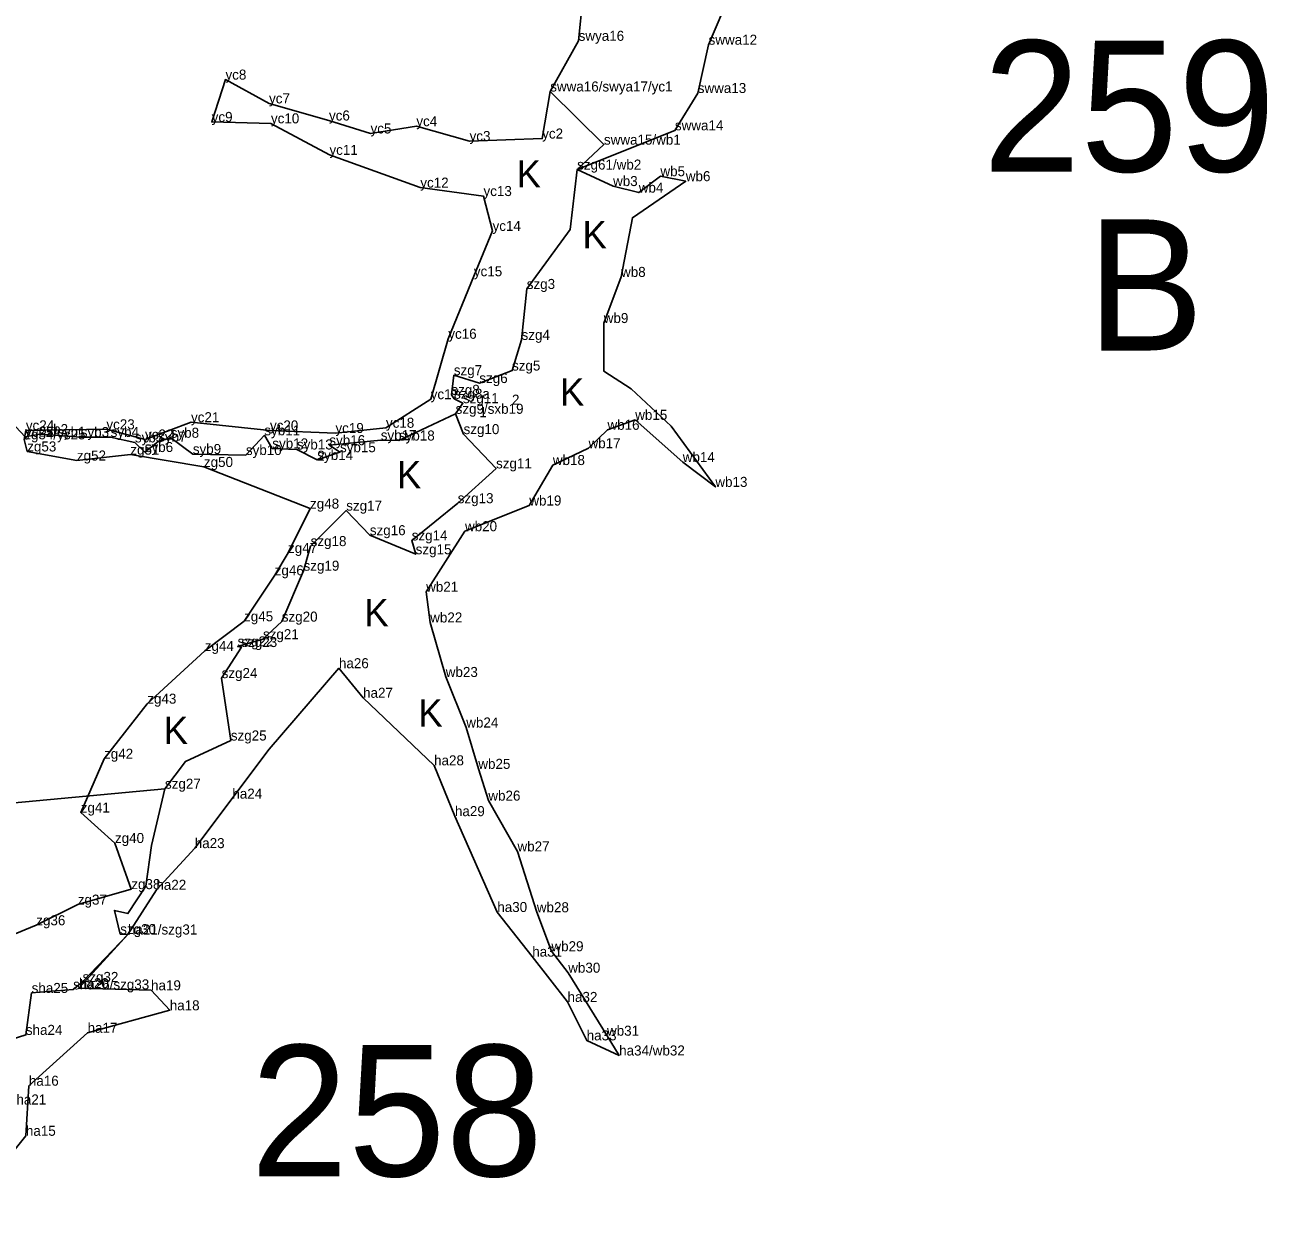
# Model space of a CAD drawing. Extents: x 2072529 to 2268796, y 436423 to 470397.
# Drawn here: x 2217671 to 2218290, y 438347 to 438943 of the extents above; entities that cross this region are included whole.
import ezdxf

# ---------------------------------------------------------------- set-up
doc = ezdxf.new("R2010")
doc.units = 0
for name, color, linetype in [('Default', 7, 'Continuous'), ('Exist Environmental Wetland Boundary', 7, 'Continuous'), ('Exist Environmental Wetland Boundary Cogo Comment', 7, 'Continuous'), ('Exist Environmental Wetland Boundary Cogo Point CELL', 7, 'Continuous'), ('Exist Hydro Jurisdictional Stream or Body of Water NEU Mitigable', 7, 'Continuous'), ('Exist Hydro Jurisdictional Stream or Body of Water NEU Mitigable Cogo Comment', 7, 'Continuous'), ('Exist Hydro Swamp or Marsh', 7, 'Continuous')]:
    doc.layers.add(name, color=color, linetype=linetype)

msp = doc.modelspace()

# ---------------------------------------------------------------- linework, layer by layer
at = {"layer": 'Default'}
for p, q in [((2217636.33, 438774.91), (2217671.41, 438737.63)), ((2217544.84, 438543.82), (2217741.11, 438562.25))]:
    msp.add_line(p, q, dxfattribs=at)
at = {"layer": 'Exist Environmental Wetland Boundary'}
for points in [[(2217650.1, 438483.36), (2217676.96, 438494.19), (2217697.67, 438504.47), (2217724.32, 438512.19), (2217716.18, 438535.18), (2217699.13, 438550.35), (2217710.75, 438577.17), (2217732.28, 438604.63), (2217760.94, 438630.93), (2217780.52, 438645.68), (2217795.78, 438668.61), (2217802.43, 438679.75), (2217813.4, 438701.83), (2217760.51, 438722.59), (2217723.84, 438728.75), (2217697.22, 438725.8), (2217672.46, 438730.32), (2217671, 438736.35), (2217671.78, 438740.85), (2217711.9, 438741.36), (2217731.17, 438736.28), (2217754.08, 438744.89), (2217793.42, 438740.78), (2217826.06, 438739.52), (2217851.21, 438742.14), (2217873.53, 438756.36), (2217882.3, 438786.48), (2217895.04, 438817.63), (2217904.35, 438840.25), (2217899.83, 438857.62), (2217868.34, 438861.82), (2217823.08, 438878.14), (2217793.91, 438893.84), (2217764.38, 438894.56), (2217771.26, 438915.63), (2217792.96, 438903.78), (2217822.84, 438895.26), (2217843.55, 438888.8), (2217866.37, 438892.43), (2217892.9, 438885.05), (2217929.08, 438886.27), (2217933.09, 438909.73)], [(2217959.87, 438883.23), (2217946.5, 438870.8), (2217964.4, 438862.6), (2217977.21, 438859.33), (2217988, 438867.51), (2218000.66, 438865.02), (2217974.07, 438846.77), (2217968.39, 438817.3), (2217959.76, 438794.33), (2217959.88, 438770.28), (2217973.44, 438761.55), (2217993.4, 438742.94), (2218015.38, 438712.67), (2217999.14, 438725.02), (2217975.44, 438746.08), (2217961.62, 438741.12), (2217952.17, 438731.95), (2217934.39, 438723.56), (2217922.67, 438703.38), (2217890.61, 438690.57), (2217871.26, 438660.41), (2217873.28, 438645.11), (2217881.02, 438617.93), (2217891.24, 438592.74), (2217897.26, 438572.14), (2217902.25, 438556.31), (2217916.77, 438530.99), (2217926.41, 438500.68), (2217933.69, 438481.24), (2217942.06, 438470.55), (2217961.38, 438439.14), (2217967.44, 438429.29), (2217951.26, 438436.82), (2217941.72, 438455.97), (2217924.13, 438478.56), (2217906.71, 438500.8), (2217885.6, 438548.57), (2217875.21, 438573.89), (2217839.82, 438607.56), (2217827.79, 438622.29), (2217792.98, 438581.97), (2217755.94, 438532.64), (2217736.81, 438511.86), (2217722.64, 438489.58), (2217698.23, 438462.84), (2217734.16, 438461.77), (2217743.49, 438451.8), (2217702.54, 438440.61), (2217673.28, 438414.22), (2217671.8, 438389.27), (2217638.07, 438347.23)]]:
    msp.add_lwpolyline(points, dxfattribs=at)
at = {"layer": 'Exist Environmental Wetland Boundary Cogo Point CELL'}
for p, q in [((2217947.25, 438934.98), (2217947.25, 438934.98)), ((2218012.02, 438933.04), (2218012.02, 438933.04)), ((2217771.26, 438915.63), (2217771.26, 438915.63)), ((2217933.09, 438909.73), (2217933.09, 438909.73)), ((2217933.09, 438909.73), (2217933.09, 438909.73)), ((2218006.61, 438908.97), (2218006.61, 438908.97)), ((2217792.96, 438903.78), (2217792.96, 438903.78)), ((2217764.38, 438894.56), (2217764.38, 438894.56)), ((2217793.91, 438893.84), (2217793.91, 438893.84)), ((2217822.84, 438895.26), (2217822.84, 438895.26)), ((2217866.37, 438892.43), (2217866.37, 438892.43)), ((2217995.23, 438890.36), (2217995.23, 438890.36)), ((2217843.55, 438888.8), (2217843.55, 438888.8)), ((2217892.9, 438885.05), (2217892.9, 438885.05)), ((2217929.08, 438886.27), (2217929.08, 438886.27)), ((2217959.87, 438883.23), (2217959.87, 438883.23)), ((2217959.87, 438883.23), (2217959.87, 438883.23)), ((2217823.08, 438878.14), (2217823.08, 438878.14)), ((2217946.5, 438870.8), (2217946.5, 438870.8)), ((2217946.5, 438870.8), (2217946.5, 438870.8)), ((2217988, 438867.51), (2217988, 438867.51)), ((2218000.66, 438865.02), (2218000.66, 438865.02)), ((2217868.34, 438861.82), (2217868.34, 438861.82)), ((2217964.4, 438862.6), (2217964.4, 438862.6)), ((2217977.21, 438859.33), (2217977.21, 438859.33)), ((2217899.83, 438857.62), (2217899.83, 438857.62)), ((2217904.35, 438840.25), (2217904.35, 438840.25)), ((2217895.04, 438817.63), (2217895.04, 438817.63)), ((2217968.39, 438817.3), (2217968.39, 438817.3)), ((2217921.39, 438811.3), (2217921.39, 438811.3)), ((2217959.76, 438794.33), (2217959.76, 438794.33)), ((2217882.3, 438786.48), (2217882.3, 438786.48)), ((2217918.81, 438785.95), (2217918.81, 438785.95)), ((2217885.04, 438768.35), (2217885.04, 438768.35)), ((2217914.05, 438770.65), (2217914.05, 438770.65)), ((2217897.76, 438764.41), (2217897.76, 438764.41)), ((2217873.53, 438756.36), (2217873.53, 438756.36)), ((2217883.84, 438758.54), (2217883.84, 438758.54)), ((2217885.17, 438756.6), (2217885.17, 438756.6)), ((2217889.58, 438754.39), (2217889.58, 438754.39)), ((2217885.95, 438749.1), (2217885.95, 438749.1)), ((2217671.78, 438740.85), (2217671.78, 438740.85)), ((2217711.9, 438741.36), (2217711.9, 438741.36)), ((2217754.08, 438744.89), (2217754.08, 438744.89)), ((2217793.42, 438740.78), (2217793.42, 438740.78)), ((2217851.21, 438742.14), (2217851.21, 438742.14)), ((2217961.62, 438741.12), (2217961.62, 438741.12)), ((2217975.44, 438746.08), (2217975.44, 438746.08)), ((2217671.41, 438737.63), (2217671.41, 438737.63)), ((2217678.68, 438738.96), (2217678.68, 438738.96)), ((2217699.14, 438737.49), (2217699.14, 438737.49)), ((2217714.03, 438737.53), (2217714.03, 438737.53)), ((2217726.13, 438734.84), (2217726.13, 438734.84)), ((2217731.17, 438736.28), (2217731.17, 438736.28)), ((2217737.7, 438735.26), (2217737.7, 438735.26)), ((2217743.98, 438737.16), (2217743.98, 438737.16)), ((2217790.62, 438738.38), (2217790.62, 438738.38)), ((2217826.06, 438739.52), (2217826.06, 438739.52)), ((2217848.63, 438735.95), (2217848.63, 438735.95)), ((2217857.69, 438735.78), (2217857.69, 438735.78)), ((2217889.9, 438738.97), (2217889.9, 438738.97)), ((2217672.46, 438730.32), (2217672.46, 438730.32)), ((2217723.84, 438728.75), (2217723.84, 438728.75)), ((2217731.05, 438730.04), (2217731.05, 438730.04)), ((2217754.98, 438729.06), (2217754.98, 438729.06)), ((2217781.43, 438728.55), (2217781.43, 438728.55)), ((2217794.6, 438731.84), (2217794.6, 438731.84)), ((2217806.86, 438731.31), (2217806.86, 438731.31)), ((2217823.01, 438733.44), (2217823.01, 438733.44)), ((2217828.32, 438729.95), (2217828.32, 438729.95)), ((2217952.17, 438731.95), (2217952.17, 438731.95)), ((2217697.22, 438725.8), (2217697.22, 438725.8)), ((2217760.51, 438722.59), (2217760.51, 438722.59)), ((2217817.02, 438726.09), (2217817.02, 438726.09)), ((2217934.39, 438723.56), (2217934.39, 438723.56)), ((2217999.14, 438725.02), (2217999.14, 438725.02)), ((2217906.08, 438721.89), (2217906.08, 438721.89)), ((2218015.38, 438712.67), (2218015.38, 438712.67)), ((2217886.98, 438704.54), (2217886.98, 438704.54)), ((2217813.4, 438701.83), (2217813.4, 438701.83)), ((2217831.43, 438700.84), (2217831.43, 438700.84)), ((2217922.67, 438703.38), (2217922.67, 438703.38)), ((2217843.19, 438688.59), (2217843.19, 438688.59)), ((2217864.06, 438685.99), (2217864.06, 438685.99)), ((2217890.61, 438690.57), (2217890.61, 438690.57)), ((2217802.43, 438679.75), (2217802.43, 438679.75)), ((2217813.7, 438683.16), (2217813.7, 438683.16)), ((2217866.04, 438679.08), (2217866.04, 438679.08)), ((2217795.78, 438668.61), (2217795.78, 438668.61)), ((2217810.15, 438670.89), (2217810.15, 438670.89)), ((2217871.26, 438660.41), (2217871.26, 438660.41)), ((2217780.52, 438645.68), (2217780.52, 438645.68)), ((2217799.31, 438645.52), (2217799.31, 438645.52)), ((2217873.28, 438645.11), (2217873.28, 438645.11)), ((2217789.94, 438636.76), (2217789.94, 438636.76)), ((2217760.94, 438630.93), (2217760.94, 438630.93)), ((2217777.31, 438633.2), (2217777.31, 438633.2)), ((2217779.18, 438632.86), (2217779.18, 438632.86)), ((2217769.35, 438617.37), (2217769.35, 438617.37)), ((2217827.79, 438622.29), (2217827.79, 438622.29)), ((2217881.02, 438617.93), (2217881.02, 438617.93)), ((2217732.28, 438604.63), (2217732.28, 438604.63)), ((2217839.82, 438607.56), (2217839.82, 438607.56)), ((2217891.24, 438592.74), (2217891.24, 438592.74)), ((2217773.92, 438586.27), (2217773.92, 438586.27)), ((2217710.75, 438577.17), (2217710.75, 438577.17)), ((2217875.21, 438573.89), (2217875.21, 438573.89)), ((2217897.26, 438572.14), (2217897.26, 438572.14)), ((2217741.11, 438562.25), (2217741.11, 438562.25)), ((2217774.68, 438557.3), (2217774.68, 438557.3)), ((2217902.25, 438556.31), (2217902.25, 438556.31)), ((2217699.13, 438550.35), (2217699.13, 438550.35)), ((2217885.6, 438548.57), (2217885.6, 438548.57)), ((2217716.18, 438535.18), (2217716.18, 438535.18)), ((2217755.94, 438532.64), (2217755.94, 438532.64)), ((2217916.77, 438530.99), (2217916.77, 438530.99)), ((2217724.32, 438512.19), (2217724.32, 438512.19)), ((2217736.81, 438511.86), (2217736.81, 438511.86)), ((2217697.67, 438504.47), (2217697.67, 438504.47)), ((2217906.71, 438500.8), (2217906.71, 438500.8)), ((2217926.41, 438500.68), (2217926.41, 438500.68)), ((2217676.96, 438494.19), (2217676.96, 438494.19)), ((2217718.8, 438489.79), (2217718.8, 438489.79)), ((2217722.64, 438489.58), (2217722.64, 438489.58)), ((2217722.64, 438489.58), (2217722.64, 438489.58)), ((2217933.69, 438481.24), (2217933.69, 438481.24)), ((2217924.13, 438478.56), (2217924.13, 438478.56)), ((2217942.06, 438470.55), (2217942.06, 438470.55)), ((2217695.34, 438462.22), (2217695.34, 438462.22)), ((2217698.23, 438462.74), (2217698.23, 438462.74)), ((2217700.03, 438465.94), (2217700.03, 438465.94)), ((2217674.66, 438460.46), (2217674.66, 438460.46)), ((2217734.16, 438461.77), (2217734.16, 438461.77)), ((2217743.49, 438451.8), (2217743.49, 438451.8)), ((2217941.72, 438455.97), (2217941.72, 438455.97)), ((2217671.77, 438439.56), (2217671.77, 438439.56)), ((2217702.54, 438440.61), (2217702.54, 438440.61)), ((2217961.38, 438439.14), (2217961.38, 438439.14)), ((2217951.26, 438436.82), (2217951.26, 438436.82)), ((2217967.44, 438429.29), (2217967.44, 438429.29)), ((2217673.28, 438414.22), (2217673.28, 438414.22)), ((2217671.8, 438389.27), (2217671.8, 438389.27))]:
    msp.add_line(p, q, dxfattribs=at)
at = {"layer": 'Exist Hydro Jurisdictional Stream or Body of Water NEU Mitigable'}
for points in [[(2217951.55, 438977.67), (2217947.25, 438934.98), (2217933.09, 438909.73), (2217959.87, 438883.23), (2217946.5, 438870.8), (2217995.23, 438890.36), (2218006.61, 438908.97), (2218012.02, 438933.04), (2218026.19, 438966.68)], [(2217653.35, 438433.79), (2217671.77, 438439.56), (2217674.66, 438460.46), (2217695.34, 438462.22), (2217700.03, 438465.94), (2217722.64, 438489.58), (2217718.8, 438489.79), (2217715.94, 438501.57), (2217722.61, 438499.98), (2217731.52, 438513.6), (2217734.44, 438533.91), (2217741.11, 438562.25), (2217751.33, 438575.89), (2217773.92, 438586.27), (2217769.35, 438617.37), (2217779.18, 438632.86), (2217777.31, 438633.2), (2217789.94, 438636.76), (2217799.31, 438645.52), (2217810.15, 438670.89), (2217813.7, 438683.16), (2217831.43, 438700.84), (2217843.19, 438688.59), (2217866.04, 438679.08), (2217864.06, 438685.99), (2217886.98, 438704.54), (2217906.08, 438721.89), (2217889.9, 438738.97), (2217885.95, 438749.1), (2217889.58, 438754.39), (2217885.17, 438756.6), (2217883.84, 438758.54), (2217885.04, 438768.35), (2217897.76, 438764.41), (2217914.05, 438770.65), (2217918.81, 438785.95), (2217921.39, 438811.3), (2217943.04, 438840.96), (2217946.5, 438870.8)], [(2217671.41, 438737.63), (2217678.68, 438738.96), (2217699.14, 438737.49), (2217714.03, 438737.53), (2217726.13, 438734.84), (2217731.05, 438730.04), (2217737.7, 438735.26), (2217743.98, 438737.16), (2217754.98, 438729.06), (2217781.43, 438728.55), (2217790.62, 438738.38), (2217794.6, 438731.84), (2217806.86, 438731.31), (2217817.02, 438726.09), (2217828.32, 438729.95), (2217823.01, 438733.44), (2217848.63, 438735.95), (2217857.69, 438735.78), (2217885.95, 438749.1)]]:
    msp.add_lwpolyline(points, dxfattribs=at)

# ---------------------------------------------------------------- texts
at = {"layer": 'Default'}
for s, p in [('259', (2218148.71, 438869.8)), ('B', (2218200.53, 438780.64)), ('258', (2217783.77, 438369.14))]:
    msp.add_text(s, height=65.34, dxfattribs=at).set_placement(p)
at = {"layer": 'Exist Environmental Wetland Boundary Cogo Comment'}
for s, p in [('yc8', (2217771.26, 438915.63)), ('yc7', (2217792.96, 438903.78)), ('yc9', (2217764.38, 438894.56)), ('yc10', (2217793.91, 438893.84)), ('yc6', (2217822.84, 438895.26)), ('yc4', (2217866.37, 438892.43)), ('yc5', (2217843.55, 438888.8)), ('yc3', (2217892.9, 438885.05)), ('yc2', (2217929.08, 438886.27)), ('yc11', (2217823.08, 438878.14)), ('wb5', (2217988, 438867.51)), ('yc12', (2217868.34, 438861.82)), ('wb3', (2217964.4, 438862.6)), ('wb4', (2217977.21, 438859.33)), ('wb6', (2218000.66, 438865.02)), ('yc13', (2217899.83, 438857.62)), ('yc14', (2217904.35, 438840.25)), ('yc15', (2217895.04, 438817.63)), ('wb8', (2217968.39, 438817.3)), ('wb9', (2217959.76, 438794.33)), ('yc16', (2217882.3, 438786.48)), ('yc17', (2217873.53, 438756.36)), ('yc21', (2217754.08, 438744.89)), ('yc18', (2217851.21, 438742.14)), ('wb15', (2217975.44, 438746.08)), ('zg54/yc25', (2217671, 438736.35)), ('yc24', (2217671.78, 438740.85)), ('yc23', (2217711.9, 438741.36)), ('yc20', (2217793.42, 438740.78)), ('yc19', (2217826.06, 438739.52)), ('wb16', (2217961.62, 438741.12)), ('zg53', (2217672.46, 438730.32)), ('wb17', (2217952.17, 438731.95)), ('zg52', (2217697.22, 438725.8)), ('zg51', (2217723.84, 438728.75)), ('wb18', (2217934.39, 438723.56)), ('wb14', (2217999.14, 438725.02)), ('zg50', (2217760.51, 438722.59)), ('wb13', (2218015.38, 438712.67)), ('zg48', (2217813.4, 438701.83)), ('wb19', (2217922.67, 438703.38)), ('wb20', (2217890.61, 438690.57)), ('zg47', (2217802.43, 438679.75)), ('zg46', (2217795.78, 438668.61)), ('wb21', (2217871.26, 438660.41)), ('zg45', (2217780.52, 438645.68)), ('wb22', (2217873.28, 438645.11)), ('zg44', (2217760.94, 438630.93)), ('ha26', (2217827.79, 438622.29)), ('wb23', (2217881.02, 438617.93)), ('ha27', (2217839.82, 438607.56)), ('zg43', (2217732.28, 438604.63)), ('wb24', (2217891.24, 438592.74)), ('zg42', (2217710.75, 438577.17)), ('ha28', (2217875.21, 438573.89)), ('wb25', (2217897.26, 438572.14)), ('ha24', (2217774.68, 438557.3)), ('wb26', (2217902.25, 438556.31)), ('zg41', (2217699.13, 438550.35)), ('ha29', (2217885.6, 438548.57)), ('zg40', (2217716.18, 438535.18)), ('ha23', (2217755.94, 438532.64)), ('wb27', (2217916.77, 438530.99)), ('zg37', (2217697.67, 438504.47)), ('ha30', (2217906.71, 438500.8)), ('wb28', (2217926.41, 438500.68)), ('zg36', (2217676.96, 438494.19)), ('szg30', (2217718.8, 438489.79)), ('ha31', (2217924.13, 438478.56)), ('wb29', (2217933.69, 438481.24)), ('wb30', (2217942.06, 438470.55)), ('ha20', (2217698.23, 438462.84)), ('ha19', (2217734.16, 438461.77)), ('ha18', (2217743.49, 438451.8)), ('ha32', (2217941.72, 438455.97)), ('ha17', (2217702.54, 438440.61)), ('wb31', (2217961.38, 438439.14)), ('ha33', (2217951.26, 438436.82)), ('ha34/wb32', (2217967.44, 438429.29)), ('ha16', (2217673.28, 438414.22)), ('ha15', (2217671.8, 438389.27))]:
    msp.add_text(s, height=5, dxfattribs=at).set_placement(p)
at = {"layer": 'Exist Hydro Jurisdictional Stream or Body of Water NEU Mitigable Cogo Comment'}
for s, p in [('swya16', (2217947.25, 438934.98)), ('swwa12', (2218012.02, 438933.04)), ('swwa16/swya17/yc1', (2217933.09, 438909.73)), ('swwa13', (2218006.61, 438908.97)), ('swwa14', (2217995.23, 438890.36)), ('swwa15/wb1', (2217959.87, 438883.23)), ('szg61/wb2', (2217946.5, 438870.8)), ('szg3', (2217921.39, 438811.3)), ('szg4', (2217918.81, 438785.95)), ('szg7', (2217885.04, 438768.35)), ('szg5', (2217914.05, 438770.65)), ('szg6', (2217897.76, 438764.41)), ('szg8', (2217883.84, 438758.54)), ('szg8a', (2217885.17, 438756.6)), ('szg11', (2217889.58, 438754.39)), ('szg9/sxb19', (2217885.95, 438749.1)), ('2', (2217914.05, 438753.65)), ('1', (2217897.76, 438747.41)), ('yc25/syb1', (2217671.41, 438737.63)), ('syb2', (2217678.68, 438738.96)), ('syb3', (2217699.14, 438737.49)), ('syb4', (2217714.03, 438737.53)), ('yc22', (2217731.17, 438736.28)), ('syb8', (2217743.98, 438737.16)), ('syb11', (2217790.62, 438738.38)), ('syb17', (2217848.63, 438735.95)), ('syb18', (2217857.69, 438735.78)), ('szg10', (2217889.9, 438738.97)), ('syb5', (2217726.13, 438734.84)), ('syb6', (2217731.05, 438730.04)), ('syb7', (2217737.7, 438735.26)), ('syb12', (2217794.6, 438731.84)), ('syb13', (2217806.86, 438731.31)), ('syb16', (2217823.01, 438733.44)), ('syb15', (2217828.32, 438729.95)), ('syb9', (2217754.98, 438729.06)), ('syb10', (2217781.43, 438728.55)), ('syb14', (2217817.02, 438726.09)), ('2', (2217817.02, 438725.71)), ('szg11', (2217906.08, 438721.89)), ('szg17', (2217831.43, 438700.84)), ('szg13', (2217886.98, 438704.54)), ('szg16', (2217843.19, 438688.59)), ('szg18', (2217813.7, 438683.16)), ('szg14', (2217864.06, 438685.99)), ('szg15', (2217866.04, 438679.08)), ('szg19', (2217810.15, 438670.89)), ('szg20', (2217799.31, 438645.52)), ('szg21', (2217789.94, 438636.76)), ('szg22', (2217777.31, 438633.2)), ('szg23', (2217779.18, 438632.86)), ('szg24', (2217769.35, 438617.37)), ('szg25', (2217773.92, 438586.27)), ('szg27', (2217741.11, 438562.25)), ('zg38', (2217724.32, 438512.19)), ('ha22', (2217736.81, 438511.86)), ('ha21/szg31', (2217722.64, 438489.58)), ('szg32', (2217700.03, 438465.94)), ('sha25', (2217674.66, 438460.46)), ('sha26/szg33', (2217695.34, 438462.22)), ('sha24', (2217671.77, 438439.56)), ('sha21', (2217663.72, 438404.86))]:
    msp.add_text(s, height=5, dxfattribs=at).set_placement(p)
at = {"layer": 'Exist Hydro Swamp or Marsh'}
for p in [(2217916.34, 438861.9), (2217949.14, 438831.6), (2217937.9, 438753.19), (2217856.68, 438711.96), (2217840.43, 438643.23), (2217867.3, 438593.25), (2217740.47, 438584.5)]:
    msp.add_text('K', height=13.6, dxfattribs=at).set_placement(p)

doc.saveas('drawing.dxf')
